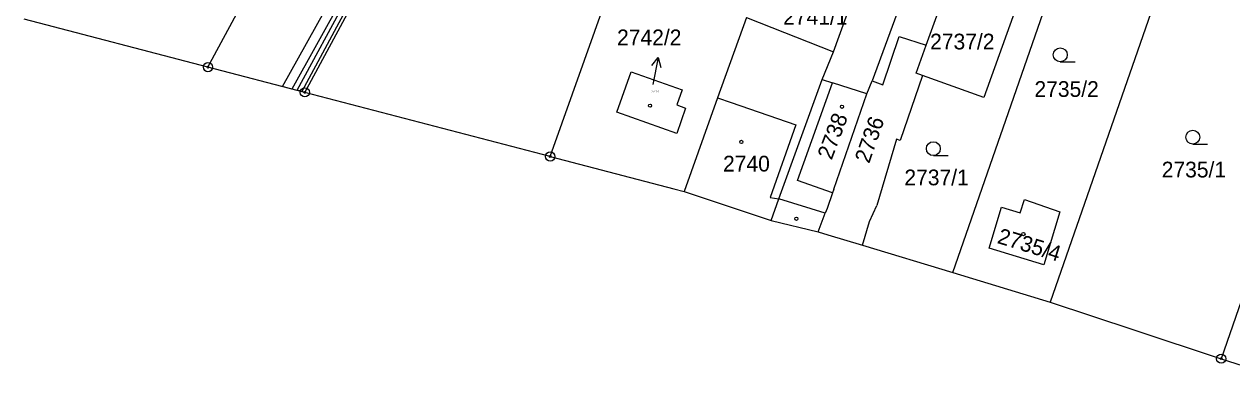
# Model space of a CAD drawing. Extents: x -755819 to -753140, y -1169796 to -1166000.
# Drawn here: x -753472.8 to -753342.3, y -1169274.4 to -1169236.7 of the extents above; entities that cross this region are included whole.
import ezdxf

# ---------------------------------------------------------------- set-up
doc = ezdxf.new("R2010")
doc.units = 0
for name, color, linetype in [('Vrstva 1', 7, 'Continuous'), ('Vrstva 13', 7, 'Continuous'), ('Vrstva 16', 7, 'Continuous'), ('Vrstva 18', 7, 'Continuous'), ('Vrstva 19', 7, 'Continuous'), ('Vrstva 24', 7, 'Continuous'), ('Vrstva 25', 7, 'Continuous'), ('Vrstva 27', 7, 'Continuous'), ('Vrstva 4', 7, 'Continuous')]:
    doc.layers.add(name, color=color, linetype=linetype)

msp = doc.modelspace()

# ---------------------------------------------------------------- linework, layer by layer
at = {"layer": 'Vrstva 1'}
for p, q in [((-753442.47, -1169244.04), (-753423.84, -1169209.47)), ((-753452.93, -1169241.31), (-753436.42, -1169210.69)), ((-753415.96, -1169250.97), (-753403.03, -1169214.63)), ((-753385.34, -1169239.66), (-753379.05, -1169221.98)), ((-753374.23, -1169223.84), (-753381.19, -1169242.81)), ((-753372.48, -1169263.51), (-753360.03, -1169227.69)), ((-753349.41, -1169230.59), (-753361.95, -1169266.71)), ((-753375.34, -1169238.93), (-753372.79, -1169231.83)), ((-753365.47, -1169234.46), (-753369.11, -1169244.59)), ((-753394.77, -1169235.95), (-753397.88, -1169244.64)), ((-753394.77, -1169235.95), (-753385.34, -1169239.66)), ((-753330.74, -1169235.93), (-753343.47, -1169272.81)), ((-753380.03, -1169243.21), (-753378.25, -1169238)), ((-753378.25, -1169238), (-753375.34, -1169238.93)), ((-753376.43, -1169241.97), (-753375.34, -1169238.93)), ((-753386.57, -1169242.65), (-753385.34, -1169239.66)), ((-753408.77, -1169246.19), (-753407.23, -1169241.83)), ((-753407.23, -1169241.83), (-753401.71, -1169243.78)), ((-753391.26, -1169255.55), (-753386.57, -1169242.65)), ((-753386.57, -1169242.65), (-753385.46, -1169243)), ((-753381.75, -1169244.19), (-753381.19, -1169242.81)), ((-753381.19, -1169242.81), (-753380.03, -1169243.21)), ((-753375.73, -1169242.23), (-753378.17, -1169249.24)), ((-753375.73, -1169242.23), (-753376.43, -1169241.97)), ((-753369.11, -1169244.59), (-753375.73, -1169242.23)), ((-753401.71, -1169243.78), (-753402.28, -1169245.39)), ((-753381.75, -1169244.19), (-753385.46, -1169243)), ((-753385.32, -1169254.48), (-753381.75, -1169244.19)), ((-753402.28, -1169245.39), (-753401.33, -1169245.73)), ((-753397.88, -1169244.64), (-753401.5, -1169254.75)), ((-753402.28, -1169248.48), (-753408.77, -1169246.19)), ((-753401.33, -1169245.73), (-753402.28, -1169248.48)), ((-753378.55, -1169249.11), (-753380.66, -1169256.26)), ((-753378.17, -1169249.24), (-753378.55, -1169249.11)), ((-753385.32, -1169254.48), (-753385.47, -1169254.91)), ((-753392.1, -1169257.9), (-753391.26, -1169255.55)), ((-753385.47, -1169254.91), (-753386.03, -1169256.57)), ((-753365.19, -1169257.07), (-753364.74, -1169255.63)), ((-753364.74, -1169255.63), (-753360.9, -1169256.93)), ((-753387.03, -1169259.09), (-753386.24, -1169257.09)), ((-753386.03, -1169256.57), (-753386.24, -1169257.09)), ((-753381.48, -1169257.98), (-753380.66, -1169256.26)), ((-753368.54, -1169260.87), (-753367.2, -1169256.44)), ((-753367.2, -1169256.44), (-753365.19, -1169257.07)), ((-753360.9, -1169256.93), (-753362.64, -1169262.66)), ((-753382.22, -1169260.55), (-753381.48, -1169257.98)), ((-753362.64, -1169262.66), (-753368.54, -1169260.87))]:
    msp.add_line(p, q, dxfattribs=at)
at = {"layer": 'Vrstva 13'}
for p, q in [((-753452.93, -1169241.31), (-753472.79, -1169236.12)), ((-753442.47, -1169244.04), (-753452.93, -1169241.31)), ((-753415.96, -1169250.97), (-753442.47, -1169244.04)), ((-753415.96, -1169250.97), (-753402.6, -1169254.46)), ((-753402.6, -1169254.46), (-753401.5, -1169254.75)), ((-753401.5, -1169254.75), (-753392.1, -1169257.9)), ((-753392.1, -1169257.9), (-753387.03, -1169259.09)), ((-753387.03, -1169259.09), (-753385.96, -1169259.42)), ((-753385.96, -1169259.42), (-753382.22, -1169260.55)), ((-753382.22, -1169260.55), (-753372.48, -1169263.51)), ((-753372.48, -1169263.51), (-753361.95, -1169266.71)), ((-753361.95, -1169266.71), (-753352.9, -1169269.7)), ((-753352.9, -1169269.7), (-753343.47, -1169272.81)), ((-753343.47, -1169272.81), (-753338.49, -1169274.45))]:
    msp.add_line(p, q, dxfattribs=at)
at = {"layer": 'Vrstva 16'}
msp.add_line((-753404.29, -1169240.26), (-753404.88, -1169243.2), dxfattribs=at)
msp.add_lwpolyline([(-753404.98, -1169241.14), (-753404.29, -1169240.26), (-753404, -1169241.34)], dxfattribs=at)
at = {"layer": 'Vrstva 24'}
for centre, radius in [((-753452.93, -1169241.31), 0.5), ((-753452.93, -1169241.31), 0.1), ((-753442.47, -1169244.04), 0.5), ((-753442.47, -1169244.04), 0.1), ((-753415.96, -1169250.97), 0.5), ((-753415.96, -1169250.97), 0.1), ((-753343.47, -1169272.81), 0.5), ((-753343.47, -1169272.81), 0.1)]:
    msp.add_circle(centre, radius, dxfattribs=at)
at = {"layer": 'Vrstva 25'}
for p, q in [((-753360.86, -1169240.73), (-753359.26, -1169240.73)), ((-753346.55, -1169249.63), (-753344.95, -1169249.63)), ((-753374.57, -1169250.87), (-753372.97, -1169250.87))]:
    msp.add_line(p, q, dxfattribs=at)
for centre, radius in [((-753360.86, -1169239.98), 0.75), ((-753405.18, -1169245.48), 0.175), ((-753384.44, -1169245.6), 0.175), ((-753346.55, -1169248.88), 0.75), ((-753395.31, -1169249.39), 0.175), ((-753374.57, -1169250.12), 0.75), ((-753389.37, -1169257.69), 0.175), ((-753364.84, -1169259.35), 0.175)]:
    msp.add_circle(centre, radius, dxfattribs=at)
at = {"layer": 'Vrstva 27'}
for p, q in [((-753444.87, -1169243.41), (-753436.65, -1169228.66)), ((-753435.77, -1169229.14), (-753443.87, -1169243.68)), ((-753443.29, -1169243.82), (-753435.94, -1169230.19)), ((-753435.5, -1169230.43), (-753442.8, -1169243.95)), ((-753443.87, -1169243.68), (-753444.87, -1169243.41)), ((-753442.8, -1169243.95), (-753443.29, -1169243.82))]:
    msp.add_line(p, q, dxfattribs=at)
at = {"layer": 'Vrstva 4'}
for p, q in [((-753389.23, -1169253.57), (-753385.46, -1169243)), ((-753397.88, -1169244.64), (-753396.41, -1169245.15)), ((-753396.41, -1169245.15), (-753389.44, -1169247.53)), ((-753389.44, -1169247.53), (-753392.19, -1169255.39)), ((-753385.47, -1169254.91), (-753389.23, -1169253.57)), ((-753392.19, -1169255.39), (-753391.26, -1169255.55)), ((-753386.24, -1169257.09), (-753391.26, -1169255.55))]:
    msp.add_line(p, q, dxfattribs=at)

# ---------------------------------------------------------------- texts
at = {"layer": 'Vrstva 16'}
msp.add_text('2742/2', height=1.7, dxfattribs=at).set_placement((-753408.74, -1169238.95))
at = {"layer": 'Vrstva 18'}
for s, p in [('2741/1', (-753390.8, -1169236.73)), ('2735/2', (-753363.65, -1169244.53)), ('2735/1', (-753349.9, -1169253.23)), ('2737/1', (-753377.7, -1169254.08))]:
    msp.add_text(s, height=1.7, dxfattribs=at).set_placement(p)
msp.add_text('2736', height=1.7, rotation=70.703, dxfattribs=at).set_placement((-753381.51, -1169251.8))
at = {"layer": 'Vrstva 19'}
for s, height, p in [('2737/2', 1.7, (-753374.92, -1169239.4)), ('2742/2', 0.2, (-753405.02, -1169244.05)), ('2740', 1.7, (-753397.29, -1169252.59))]:
    msp.add_text(s, height=height, dxfattribs=at).set_placement(p)
for s, rotation, p in [('2738', 69.3279, (-753385.56, -1169251.42)), ('2735/4', 342.9725, (-753367.76, -1169260.3))]:
    msp.add_text(s, height=1.7, rotation=rotation, dxfattribs=at).set_placement(p)

doc.saveas('drawing.dxf')
